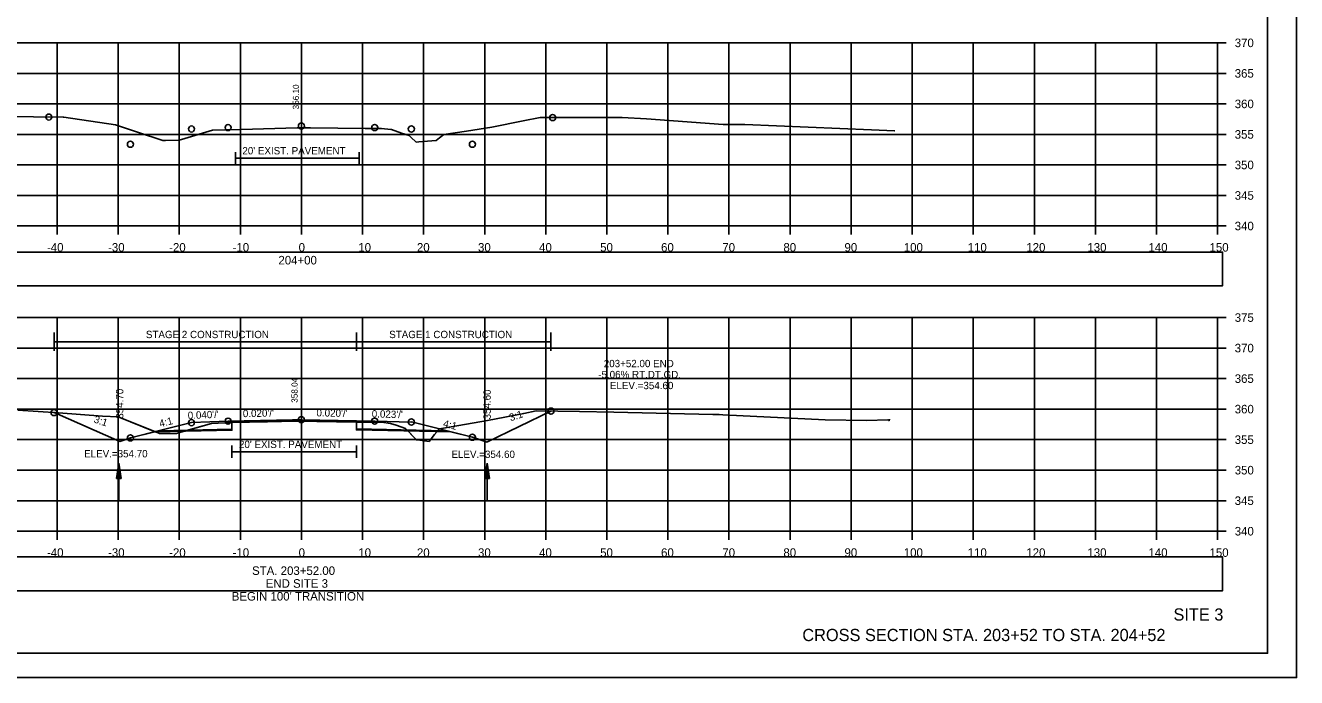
# Model space of a CAD drawing. Extents: x 1376273 to 1384221, y 378927 to 384592.
# Drawn here: x 1379346 to 1379554.1, y 381605.2 to 381712 of the extents above; entities that cross this region are included whole.
import ezdxf

# ---------------------------------------------------------------- set-up
doc = ezdxf.new("R2010")
doc.units = 0
for name, color, linetype in [('R_Alt Surface', 7, 'Continuous'), ('R_Axis', 7, 'Continuous'), ('R_Axis Annot', 7, 'Continuous'), ('R_Border', 7, 'Continuous'), ('R_Border Notes', 7, 'Continuous'), ('R_Contours', 7, 'Continuous'), ('R_Dimension', 7, 'Continuous'), ('R_Draft', 7, 'Continuous'), ('R_Exist Surface', 7, 'Continuous'), ('R_Fin Surface', 7, 'Continuous'), ('R_Grid', 7, 'Continuous'), ('R_No Plot', 7, 'Continuous'), ('R_Water', 7, 'Continuous'), ('R_Xsect Elev', 7, 'Continuous'), ('R_Xsect Slope', 7, 'Continuous'), ('T_Detection Zones', 7, 'Continuous')]:
    doc.layers.add(name, color=color, linetype=linetype)

msp = doc.modelspace()

# ---------------------------------------------------------------- linework, layer by layer
at = {"layer": 'R_Alt Surface'}
for points in [[(1379380.33, 381691.3), (1379380.33, 381689.3)], [(1379400.6, 381691.3), (1379400.6, 381689.3)], [(1379380.33, 381690.3), (1379400.6, 381690.3)], [(1379367.87, 381645.65), (1379379.76, 381645.89), (1379379.77, 381647.05), (1379391.15, 381647.28), (1379400.14, 381647.1), (1379400.15, 381645.94), (1379414.85, 381645.64)], [(1379379.77, 381643.2), (1379379.77, 381641.2)], [(1379400.14, 381643.2), (1379400.14, 381641.2)], [(1379379.77, 381642.2), (1379400.14, 381642.2)]]:
    msp.add_lwpolyline(points, dxfattribs=at)
at = {"layer": 'R_Axis'}
for p, q in [((1379541.15, 381679.18), (1379541.15, 381709.18)), ((1379542.55, 381709.18), (1379541.15, 381709.18)), ((1379542.55, 381704.18), (1379541.15, 381704.18)), ((1379542.55, 381699.18), (1379541.15, 381699.18)), ((1379542.55, 381694.18), (1379541.15, 381694.18)), ((1379542.55, 381689.18), (1379541.15, 381689.18)), ((1379542.55, 381684.18), (1379541.15, 381684.18)), ((1379241.15, 381679.18), (1379541.15, 381679.18)), ((1379351.15, 381677.78), (1379351.15, 381679.18)), ((1379361.15, 381677.78), (1379361.15, 381679.18)), ((1379371.15, 381677.78), (1379371.15, 381679.18)), ((1379381.15, 381677.78), (1379381.15, 381679.18)), ((1379391.15, 381677.78), (1379391.15, 381679.18)), ((1379401.15, 381677.78), (1379401.15, 381679.18)), ((1379411.15, 381677.78), (1379411.15, 381679.18)), ((1379421.15, 381677.78), (1379421.15, 381679.18)), ((1379431.15, 381677.78), (1379431.15, 381679.18)), ((1379441.15, 381677.78), (1379441.15, 381679.18)), ((1379451.15, 381677.78), (1379451.15, 381679.18)), ((1379461.15, 381677.78), (1379461.15, 381679.18)), ((1379471.15, 381677.78), (1379471.15, 381679.18)), ((1379481.15, 381677.78), (1379481.15, 381679.18)), ((1379491.15, 381677.78), (1379491.15, 381679.18)), ((1379501.15, 381677.78), (1379501.15, 381679.18)), ((1379511.15, 381677.78), (1379511.15, 381679.18)), ((1379521.15, 381677.78), (1379521.15, 381679.18)), ((1379531.15, 381677.78), (1379531.15, 381679.18)), ((1379541.15, 381677.78), (1379541.15, 381679.18)), ((1379542.55, 381679.18), (1379541.15, 381679.18)), ((1379541.15, 381629.18), (1379541.15, 381664.18)), ((1379542.55, 381664.18), (1379541.15, 381664.18)), ((1379542.55, 381659.18), (1379541.15, 381659.18)), ((1379542.55, 381654.18), (1379541.15, 381654.18)), ((1379542.55, 381649.18), (1379541.15, 381649.18)), ((1379542.55, 381644.18), (1379541.15, 381644.18)), ((1379542.55, 381639.18), (1379541.15, 381639.18)), ((1379542.55, 381634.18), (1379541.15, 381634.18)), ((1379241.15, 381629.18), (1379541.15, 381629.18)), ((1379351.15, 381627.78), (1379351.15, 381629.18)), ((1379361.15, 381627.78), (1379361.15, 381629.18)), ((1379371.15, 381627.78), (1379371.15, 381629.18)), ((1379381.15, 381627.78), (1379381.15, 381629.18)), ((1379391.15, 381627.78), (1379391.15, 381629.18)), ((1379401.15, 381627.78), (1379401.15, 381629.18)), ((1379411.15, 381627.78), (1379411.15, 381629.18)), ((1379421.15, 381627.78), (1379421.15, 381629.18)), ((1379431.15, 381627.78), (1379431.15, 381629.18)), ((1379441.15, 381627.78), (1379441.15, 381629.18)), ((1379451.15, 381627.78), (1379451.15, 381629.18)), ((1379461.15, 381627.78), (1379461.15, 381629.18)), ((1379471.15, 381627.78), (1379471.15, 381629.18)), ((1379481.15, 381627.78), (1379481.15, 381629.18)), ((1379491.15, 381627.78), (1379491.15, 381629.18)), ((1379501.15, 381627.78), (1379501.15, 381629.18)), ((1379511.15, 381627.78), (1379511.15, 381629.18)), ((1379521.15, 381627.78), (1379521.15, 381629.18)), ((1379531.15, 381627.78), (1379531.15, 381629.18)), ((1379541.15, 381627.78), (1379541.15, 381629.18)), ((1379542.55, 381629.18), (1379541.15, 381629.18))]:
    msp.add_line(p, q, dxfattribs=at)
at = {"layer": 'R_Axis Annot'}
for points in [[(1379240.17, 381669.39), (1379541.97, 381669.39), (1379541.97, 381674.91), (1379240.17, 381674.91)], [(1379240.17, 381619.44), (1379541.97, 381619.44), (1379541.97, 381624.96), (1379240.17, 381624.96)]]:
    msp.add_lwpolyline(points, close=True, dxfattribs=at)
at = {"layer": 'R_Border'}
for q in [(1379549.33, 381814.64), (1379233.15, 381609.18)]:
    msp.add_line((1379549.33, 381609.18), q, dxfattribs=at)
at = {"layer": 'R_Contours'}
for p, q in [((1379400.14, 381647.06), (1379400.14, 381647.1)), ((1379400.14, 381647.06), (1379400.15, 381645.77)), ((1379371.93, 381645.56), (1379367.21, 381645.47)), ((1379400.15, 381645.77), (1379408.58, 381645.6)), ((1379413.37, 381645.51), (1379408.58, 381645.6)), ((1379413.37, 381645.51), (1379415.61, 381645.46))]:
    msp.add_line(p, q, dxfattribs=at)
for points in [[(1379400.14, 381647.1), (1379391.15, 381647.28), (1379379.77, 381647.05), (1379379.77, 381646.99)], [(1379379.77, 381646.99), (1379385.58, 381647.12), (1379390.22, 381647.22), (1379390.41, 381647.22), (1379400.14, 381647.06)], [(1379408.58, 381645.6), (1379408.19, 381646.02), (1379406.65, 381646.54), (1379405.74, 381646.83), (1379404.27, 381647.02), (1379404.11, 381647.04), (1379404, 381647.04), (1379401.14, 381647.04), (1379400.14, 381647.06)], [(1379431.99, 381648.85), (1379429.6, 381648.89), (1379427.54, 381648.49), (1379421.61, 381647.31), (1379414.42, 381646.08), (1379413.75, 381645.97), (1379413.72, 381645.94), (1379413.37, 381645.51)], [(1379415.61, 381645.46), (1379419.15, 381644.57), (1379421.55, 381643.79), (1379421.56, 381643.78), (1379421.61, 381643.8), (1379431.99, 381648.85)], [(1379367.21, 381645.47), (1379367.67, 381645.28), (1379367.93, 381645.18), (1379368, 381645.18), (1379370.68, 381645.21), (1379371.01, 381645.3), (1379371.93, 381645.56)], [(1379408.58, 381645.6), (1379409.77, 381644.35), (1379409.98, 381644.14), (1379410.16, 381644.14), (1379412.05, 381643.88), (1379412.96, 381645), (1379413.37, 381645.51)]]:
    msp.add_lwpolyline(points, dxfattribs=at)
at = {"layer": 'R_Dimension'}
for p, q in [((1379350.65, 381658.71), (1379350.65, 381661.71)), ((1379400.14, 381658.71), (1379400.14, 381661.71)), ((1379431.99, 381658.71), (1379431.99, 381661.71)), ((1379350.65, 381660.21), (1379431.99, 381660.21))]:
    msp.add_line(p, q, dxfattribs=at)
at = {"layer": 'R_Exist Surface'}
for points in [[(1379342.42, 381697.11), (1379352.12, 381696.99), (1379352.19, 381696.99), (1379352.24, 381696.98), (1379360.72, 381695.75), (1379364.31, 381694.53), (1379368.45, 381693.17), (1379368.87, 381693.2), (1379371.13, 381693.24), (1379372.08, 381693.5), (1379376.57, 381694.89), (1379378.85, 381694.91), (1379379.33, 381694.92), (1379381.27, 381694.98), (1379390.44, 381695.28), (1379392.64, 381695.26), (1379401.6, 381695.14), (1379403.82, 381695.13), (1379404.26, 381695.13), (1379405.8, 381694.99), (1379405.92, 381694.97), (1379407.55, 381694.41), (1379408.76, 381694), (1379409.04, 381693.73), (1379409.93, 381692.92), (1379410.37, 381692.95), (1379413.19, 381693.17), (1379413.78, 381693.61), (1379414.49, 381694.15), (1379418.19, 381694.74), (1379422.31, 381695.39), (1379427.43, 381696.39), (1379430.22, 381696.94), (1379439.84, 381696.96), (1379443.65, 381696.95), (1379447.64, 381696.73), (1379460.22, 381695.82), (1379463.72, 381695.79), (1379484.47, 381694.92), (1379488.24, 381694.77), (1379488.27, 381694.76), (1379488.28, 381694.76)], [(1379344.69, 381648.99), (1379351.35, 381648.58), (1379358.56, 381648.05), (1379361.17, 381647.94), (1379367.67, 381645.28), (1379367.93, 381645.18), (1379368, 381645.18), (1379370.68, 381645.21), (1379371.01, 381645.3), (1379376.4, 381646.82), (1379378.67, 381646.96), (1379378.77, 381646.97), (1379385.58, 381647.12), (1379390.22, 381647.22), (1379390.41, 381647.22), (1379401.14, 381647.04), (1379404, 381647.04), (1379404.11, 381647.04), (1379404.27, 381647.02), (1379405.74, 381646.83), (1379406.65, 381646.54), (1379408.19, 381646.02), (1379409.77, 381644.35), (1379409.98, 381644.14), (1379410.16, 381644.14), (1379412.05, 381643.88), (1379412.96, 381645), (1379413.75, 381645.97), (1379414.42, 381646.08), (1379421.61, 381647.31), (1379427.54, 381648.49), (1379429.6, 381648.89), (1379436.68, 381648.77), (1379442.3, 381648.69), (1379458.53, 381648.31), (1379459.53, 381648.29), (1379460.15, 381648.27), (1379476.9, 381647.42), (1379483.74, 381647.33), (1379487.16, 381647.42), (1379487.31, 381647.35), (1379487.35, 381647.28), (1379487.43, 381647.53)]]:
    msp.add_lwpolyline(points, dxfattribs=at)
at = {"layer": 'R_Fin Surface'}
msp.add_lwpolyline([(1379350.65, 381648.62), (1379361.39, 381643.88), (1379361.39, 381643.88), (1379363.15, 381644.47), (1379363.16, 381644.47), (1379367.9, 381645.66), (1379367.91, 381645.66), (1379373.15, 381646.97), (1379373.16, 381646.97), (1379379.15, 381647.21), (1379379.16, 381647.21), (1379389.7, 381647.42), (1379391.15, 381647.45), (1379391.15, 381647.45), (1379403.15, 381647.21), (1379409.15, 381647.07), (1379409.18, 381647.08), (1379419.15, 381644.57), (1379421.55, 381643.79), (1379421.56, 381643.78), (1379421.56, 381643.78), (1379421.61, 381643.8), (1379431.99, 381648.85)], dxfattribs=at)
at = {"layer": 'R_Grid'}
for p, q in [((1379241.15, 381709.18), (1379541.15, 381709.18)), ((1379351.15, 381679.18), (1379351.15, 381709.18)), ((1379361.15, 381679.18), (1379361.15, 381709.18)), ((1379371.15, 381679.18), (1379371.15, 381709.18)), ((1379381.15, 381679.18), (1379381.15, 381709.18)), ((1379391.15, 381679.18), (1379391.15, 381709.18)), ((1379401.15, 381679.18), (1379401.15, 381709.18)), ((1379411.15, 381679.18), (1379411.15, 381709.18)), ((1379421.15, 381679.18), (1379421.15, 381709.18)), ((1379431.15, 381679.18), (1379431.15, 381709.18)), ((1379441.15, 381679.18), (1379441.15, 381709.18)), ((1379451.15, 381679.18), (1379451.15, 381709.18)), ((1379461.15, 381679.18), (1379461.15, 381709.18)), ((1379471.15, 381679.18), (1379471.15, 381709.18)), ((1379481.15, 381679.18), (1379481.15, 381709.18)), ((1379491.15, 381679.18), (1379491.15, 381709.18)), ((1379501.15, 381679.18), (1379501.15, 381709.18)), ((1379511.15, 381679.18), (1379511.15, 381709.18)), ((1379521.15, 381679.18), (1379521.15, 381709.18)), ((1379531.15, 381679.18), (1379531.15, 381709.18)), ((1379541.15, 381679.18), (1379541.15, 381709.18)), ((1379241.15, 381704.18), (1379541.15, 381704.18)), ((1379241.15, 381699.18), (1379541.15, 381699.18)), ((1379241.15, 381694.18), (1379541.15, 381694.18)), ((1379241.15, 381689.18), (1379541.15, 381689.18)), ((1379241.15, 381684.18), (1379541.15, 381684.18)), ((1379241.15, 381679.18), (1379541.15, 381679.18)), ((1379241.15, 381664.18), (1379541.15, 381664.18)), ((1379351.15, 381629.18), (1379351.15, 381664.18)), ((1379361.15, 381629.18), (1379361.15, 381664.18)), ((1379371.15, 381629.18), (1379371.15, 381664.18)), ((1379381.15, 381629.18), (1379381.15, 381664.18)), ((1379391.15, 381629.18), (1379391.15, 381664.18)), ((1379401.15, 381629.18), (1379401.15, 381664.18)), ((1379411.15, 381629.18), (1379411.15, 381664.18)), ((1379421.15, 381629.18), (1379421.15, 381664.18)), ((1379431.15, 381629.18), (1379431.15, 381664.18)), ((1379441.15, 381629.18), (1379441.15, 381664.18)), ((1379451.15, 381629.18), (1379451.15, 381664.18)), ((1379461.15, 381629.18), (1379461.15, 381664.18)), ((1379471.15, 381629.18), (1379471.15, 381664.18)), ((1379481.15, 381629.18), (1379481.15, 381664.18)), ((1379491.15, 381629.18), (1379491.15, 381664.18)), ((1379501.15, 381629.18), (1379501.15, 381664.18)), ((1379511.15, 381629.18), (1379511.15, 381664.18)), ((1379521.15, 381629.18), (1379521.15, 381664.18)), ((1379531.15, 381629.18), (1379531.15, 381664.18)), ((1379541.15, 381629.18), (1379541.15, 381664.18)), ((1379241.15, 381659.18), (1379541.15, 381659.18)), ((1379241.15, 381654.18), (1379541.15, 381654.18)), ((1379241.15, 381649.18), (1379541.15, 381649.18)), ((1379241.15, 381644.18), (1379541.15, 381644.18)), ((1379241.15, 381639.18), (1379541.15, 381639.18)), ((1379241.15, 381634.18), (1379541.15, 381634.18)), ((1379241.15, 381629.18), (1379541.15, 381629.18))]:
    msp.add_line(p, q, dxfattribs=at)
at = {"layer": 'R_No Plot'}
msp.add_line((1379220.75, 381605.21), (1379554.08, 381605.21), dxfattribs=at)
for points in [[(1379220.74, 381818.54), (1379554.08, 381818.54), (1379554.08, 381605.2), (1379220.74, 381605.2)], [(1379467.07, 381814.64), (1379467.07, 381804.76), (1379502.8, 381804.76), (1379502.8, 381801.84), (1379526, 381801.84), (1379526, 381777.51), (1379549.33, 381777.51), (1379549.33, 381609.18), (1379233.15, 381609.18), (1379233.15, 381814.64)]]:
    msp.add_lwpolyline(points, close=True, dxfattribs=at)
msp.add_lwpolyline([(1379367.15, 381645.47), (1379379.76, 381645.72), (1379379.77, 381647.05), (1379391.15, 381647.28), (1379400.14, 381647.1), (1379400.15, 381645.77), (1379415.61, 381645.46)], dxfattribs=at)
for centre in [(1379349.79, 381697.02), (1379432.28, 381696.94), (1379373.15, 381695.07), (1379379.15, 381695.31), (1379391.15, 381695.55), (1379403.15, 381695.31), (1379409.15, 381695.07), (1379363.15, 381692.57), (1379419.15, 381692.57), (1379350.65, 381648.62), (1379431.99, 381648.85), (1379373.15, 381646.97), (1379379.15, 381647.21), (1379391.15, 381647.45), (1379403.15, 381647.21), (1379409.15, 381647.07), (1379363.15, 381644.47), (1379419.15, 381644.57)]:
    msp.add_circle(centre, 0.5, dxfattribs=at)
at = {"layer": 'R_Water'}
for p, q in [((1379360.88, 381637.8), (1379361.26, 381640.3)), ((1379360.95, 381637.8), (1379361.26, 381639.89)), ((1379361.01, 381637.8), (1379361.26, 381639.46)), ((1379361.07, 381637.8), (1379361.26, 381639.04)), ((1379361.26, 381634.05), (1379361.26, 381640.3)), ((1379361.63, 381637.8), (1379361.26, 381640.3)), ((1379361.57, 381637.8), (1379361.26, 381639.89)), ((1379361.51, 381637.8), (1379361.26, 381639.46)), ((1379361.45, 381637.8), (1379361.26, 381639.04)), ((1379421.17, 381637.8), (1379421.55, 381640.3)), ((1379421.23, 381637.8), (1379421.55, 381639.89)), ((1379421.3, 381637.8), (1379421.55, 381639.46)), ((1379421.36, 381637.8), (1379421.55, 381639.04)), ((1379421.55, 381634.05), (1379421.55, 381640.3)), ((1379421.92, 381637.8), (1379421.55, 381640.3)), ((1379421.86, 381637.8), (1379421.55, 381639.89)), ((1379421.79, 381637.8), (1379421.55, 381639.46)), ((1379421.73, 381637.8), (1379421.55, 381639.04)), ((1379360.88, 381637.8), (1379361.63, 381637.8)), ((1379361.14, 381637.8), (1379361.26, 381638.62)), ((1379361.2, 381637.8), (1379361.26, 381638.2)), ((1379361.38, 381637.8), (1379361.26, 381638.62)), ((1379361.32, 381637.8), (1379361.26, 381638.2)), ((1379421.17, 381637.8), (1379421.92, 381637.8)), ((1379421.42, 381637.8), (1379421.55, 381638.62)), ((1379421.49, 381637.8), (1379421.55, 381638.2)), ((1379421.67, 381637.8), (1379421.55, 381638.62)), ((1379421.6, 381637.8), (1379421.55, 381638.2))]:
    msp.add_line(p, q, dxfattribs=at)
at = {"layer": 'T_Detection Zones'}
msp.add_line((1379379.77, 381646.99), (1379378.77, 381646.97), dxfattribs=at)
msp.add_lwpolyline([(1379350.65, 381648.62), (1379351.35, 381648.58), (1379358.56, 381648.05), (1379361.17, 381647.94), (1379367.19, 381645.48), (1379367.15, 381645.47), (1379363.16, 381644.47), (1379363.15, 381644.47), (1379361.39, 381643.88)], close=True, dxfattribs=at)
for points in [[(1379371.93, 381645.56), (1379379.76, 381645.72), (1379379.77, 381646.99)], [(1379378.77, 381646.97), (1379378.67, 381646.96), (1379376.4, 381646.82), (1379371.93, 381645.56)]]:
    msp.add_lwpolyline(points, dxfattribs=at)

# ---------------------------------------------------------------- texts
at = {"layer": 'R_Alt Surface'}
for p in [(1379381.48, 381690.91), (1379380.92, 381642.81)]:
    msp.add_text("20' EXIST. PAVEMENT", height=1.2, dxfattribs=at).set_placement(p)
at = {"layer": 'R_Axis Annot'}
for s, p in [('370', (1379543.95, 381708.48)), ('365', (1379543.95, 381703.48)), ('360', (1379543.95, 381698.48)), ('355', (1379543.95, 381693.48)), ('350', (1379543.95, 381688.48)), ('345', (1379543.95, 381683.48)), ('340', (1379543.95, 381678.48)), ('-40', (1379349.49, 381674.98)), ('-30', (1379359.49, 381674.98)), ('-20', (1379369.49, 381674.98)), ('-10', (1379379.88, 381674.98)), ('0', (1379390.69, 381674.98)), ('10', (1379400.46, 381674.98)), ('20', (1379410.06, 381674.98)), ('30', (1379420.06, 381674.98)), ('40', (1379430.06, 381674.98)), ('50', (1379440.06, 381674.98)), ('60', (1379450.03, 381674.98)), ('70', (1379460.06, 381674.98)), ('80', (1379470.06, 381674.98)), ('90', (1379480.06, 381674.98)), ('100', (1379489.77, 381674.98)), ('110', (1379500.23, 381674.98)), ('120', (1379509.83, 381674.98)), ('130', (1379519.83, 381674.98)), ('140', (1379529.83, 381674.98)), ('150', (1379539.83, 381674.98)), ('204+00', (1379387.38, 381672.88)), ('375', (1379543.95, 381663.48)), ('370', (1379543.95, 381658.48)), ('365', (1379543.95, 381653.48)), ('360', (1379543.95, 381648.48)), ('355', (1379543.95, 381643.48)), ('350', (1379543.95, 381638.48)), ('345', (1379543.95, 381633.48)), ('340', (1379543.95, 381628.48)), ('-40', (1379349.49, 381624.98)), ('-30', (1379359.49, 381624.98)), ('-20', (1379369.49, 381624.98)), ('-10', (1379379.88, 381624.98)), ('0', (1379390.69, 381624.98)), ('10', (1379400.46, 381624.98)), ('20', (1379410.06, 381624.98)), ('30', (1379420.06, 381624.98)), ('40', (1379430.06, 381624.98)), ('50', (1379440.06, 381624.98)), ('60', (1379450.03, 381624.98)), ('70', (1379460.06, 381624.98)), ('80', (1379470.06, 381624.98)), ('90', (1379480.06, 381624.98)), ('100', (1379489.77, 381624.98)), ('110', (1379500.23, 381624.98)), ('120', (1379509.83, 381624.98)), ('130', (1379519.83, 381624.98)), ('140', (1379529.83, 381624.98)), ('150', (1379539.83, 381624.98)), ('STA. 203+52.00', (1379383.07, 381622.02)), ('END SITE 3', (1379385.3, 381619.92)), ("BEGIN 100' TRANSITION", (1379379.74, 381617.82))]:
    msp.add_text(s, height=1.4, dxfattribs=at).set_placement(p)
at = {"layer": 'R_Border Notes'}
for s, p in [('ELEV.=354.70', (1379355.57, 381641.28)), ('ELEV.=354.60', (1379415.71, 381641.18))]:
    msp.add_text(s, height=1.2, dxfattribs=at).set_placement(p)
at = {"layer": 'R_Dimension'}
for s, p in [('STAGE 2 CONSTRUCTION', (1379365.68, 381660.81)), ('STAGE 1 CONSTRUCTION', (1379405.52, 381660.81))]:
    msp.add_text(s, height=1.2, dxfattribs=at).set_placement(p)
at = {"layer": 'R_Draft'}
for s, p in [('SITE 3', (1379533.92, 381614.54)), ('CROSS SECTION STA. 203+52 TO STA. 204+52', (1379473.16, 381611.18))]:
    msp.add_text(s, height=2, dxfattribs=at).set_placement(p)
at = {"layer": 'R_Xsect Elev'}
for s, height, rotation, p in [('356.10', 1, 90, (1379390.74, 381698.28)), ('-5.06% RT.DT.GD.', 1.2, 360, (1379439.74, 381654.25)), ('203+52.00 END', 1.2, 360, (1379440.65, 381656.05)), ('358.04', 1, 90, (1379390.52, 381650.22)), ('ELEV.=354.60', 1.2, 360, (1379441.65, 381652.45)), ('354.70', 1.2, 90, (1379361.99, 381647.61)), ('354.60', 1.2, 90, (1379422.15, 381647.49))]:
    msp.add_text(s, height=height, rotation=rotation, dxfattribs=at).set_placement(p)
at = {"layer": 'R_Xsect Slope'}
for s, rotation, p in [("0.020'/'", 1.1475, (1379381.57, 381647.86)), ("0.020'/'", 358.8542, (1379393.6, 381648)), ("0.023'/'", 358.6584, (1379402.65, 381647.82)), ('3:1', 341.6244, (1379357.06, 381647.02)), ('4:1', 14.0374, (1379368.02, 381646.2)), ("0.040'/'", 2.2924, (1379372.56, 381647.55)), ('4:1', 345.9638, (1379414.27, 381646.3)), ('3:1', 18.4349, (1379425.41, 381647.18))]:
    msp.add_text(s, height=1.2, rotation=rotation, dxfattribs=at).set_placement(p)

doc.saveas('drawing.dxf')
